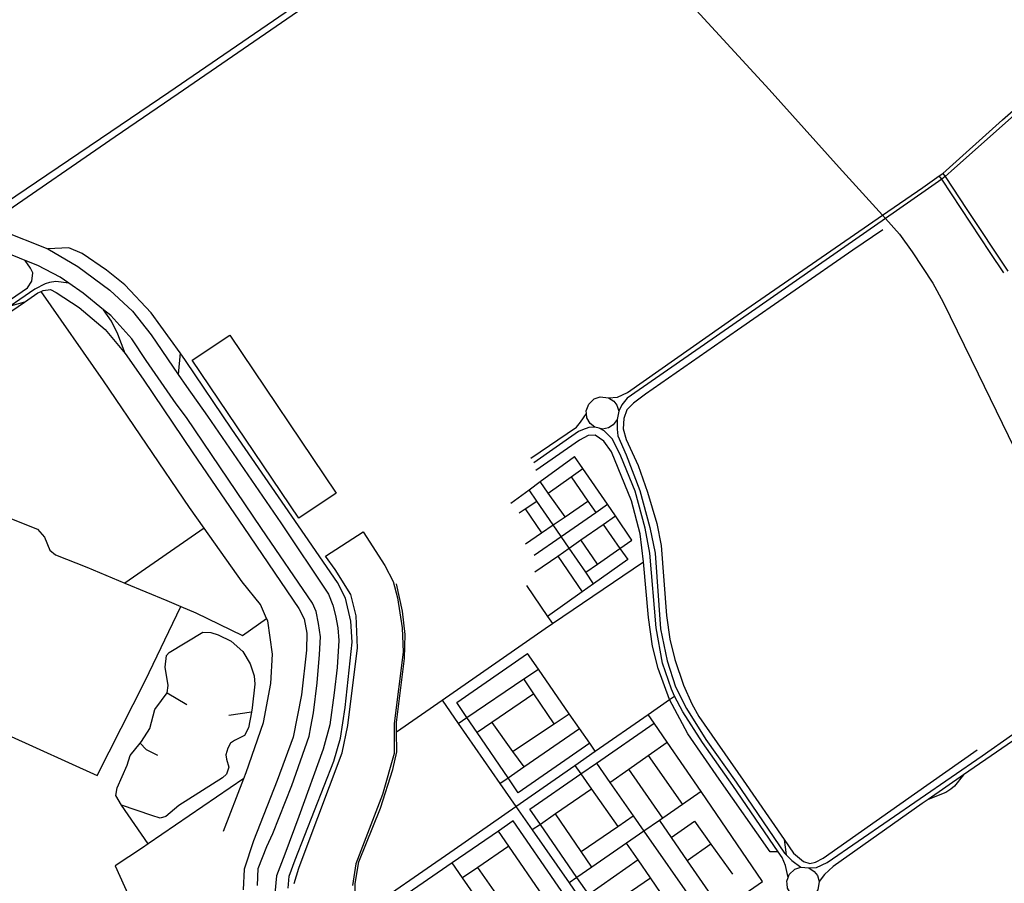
# Model space of a CAD drawing. Header units: millimetres. Extents: x 664923 to 767831, y 3118803 to 3207600.
# Tile 407 of 422: x 748891 to 751111, y 3152325 to 3154272. Entities that reach past the tile are written whole.
import ezdxf

# ---------------------------------------------------------------- set-up
doc = ezdxf.new("R2010")
doc.units = ezdxf.units.MM
for name, color, linetype in [('parks', 8, 'Continuous'), ('roads_2', 2, 'Continuous'), ('roads_3', 3, 'Continuous')]:
    doc.layers.add(name, color=color, linetype=linetype)

msp = doc.modelspace()

# ---------------------------------------------------------------- linework, layer by layer
at = {"layer": 'parks'}
msp.add_lwpolyline([(749519.84, 3153148.33), (749279.73, 3153504.52), (749364.04, 3153560.77), (749604.16, 3153204.59), (749519.84, 3153148.33)], close=True, dxfattribs=at)
msp.add_lwpolyline([(749509.34, 3152324.28), (749519.82, 3152358.51), (749534.61, 3152396.92), (749617.69, 3152619.08), (749630.6, 3152680.58), (749652.59, 3152855.46), (749649.43, 3152927.5), (749636.91, 3152975.66), (749601.8, 3153032.05), (749580.1, 3153062.33), (749665.36, 3153117.21), (749713.75, 3153040.95), (749732.84, 3153005.17), (749742.37, 3152968.1), (749753.1, 3152900.85), (749755.36, 3152845.94), (749735.26, 3152684.98), (749734.78, 3152617.49), (749708.58, 3152524.69), (749648.72, 3152368.32), (749640.99, 3152319.73)], dxfattribs=at)
at = {"layer": 'roads_2'}
for points in [[(748784.58, 3153823.09), (748798.95, 3153824.86), (748814.66, 3153829.92), (748832.39, 3153841.79), (749095.73, 3154020.44), (749227.16, 3154108.74), (749503.4, 3154298.55), (749620.95, 3154379.57), (749644.27, 3154401.73), (749659.53, 3154422.96)], [(749678.07, 3154388), (749655.93, 3154381.07), (749631.12, 3154368.29), (749505.1, 3154281.76), (749247.83, 3154105.07), (749105.78, 3154007.85), (748840.96, 3153826.09), (748822.69, 3153811.73), (748816.49, 3153806.09)], [(750407.73, 3154302.98), (750580.58, 3154114.48), (750738.59, 3153939.18), (750836.19, 3153831.33), (750842.98, 3153823.83), (750874.73, 3153788.75), (750903.01, 3153748.83), (750949.86, 3153678.1), (750973.32, 3153635.22), (751052.35, 3153473.49), (751132.96, 3153306.61)], [(750217.98, 3153419.74), (750238.62, 3153420.82), (750260.97, 3153431.55), (750508.76, 3153605.05), (750836.19, 3153831.33), (750926.96, 3153894.06), (750964.34, 3153919.89), (750972.69, 3153925.65), (751106.58, 3154046.15), (751166.61, 3154098.16)], [(751167.82, 3154088.11), (750990.81, 3153930.78), (750977.32, 3153918.61), (750970.39, 3153912.35)], [(750970.39, 3153912.35), (750932.63, 3153886.41), (750842.98, 3153823.83), (750516.28, 3153595.83), (750260.82, 3153419.02), (750248.74, 3153403.64), (750241.33, 3153389.04)], [(751110.17, 3153701.63), (751078.73, 3153747.06), (750970.39, 3153912.35), (750964.34, 3153919.89)], [(750972.69, 3153925.65), (750977.32, 3153918.61), (751026.35, 3153844.28), (751119.02, 3153704.78)], [(750187.55, 3153353.38), (750177.12, 3153361.59), (750169.78, 3153374.51), (750168.9, 3153384.03), (750168.32, 3153390.22), (750173.83, 3153405.34), (750186.21, 3153417.18), (750199.73, 3153421.85), (750217.98, 3153419.74), (750230.17, 3153412.04), (750237.28, 3153402.63), (750241.33, 3153389.04), (750238.24, 3153370.65), (750229.11, 3153358.3), (750218, 3153351.58), (750205.11, 3153349.12), (750197.52, 3153350.96), (750187.55, 3153353.38)], [(750043.08, 3153283.46), (750146.22, 3153353.43), (750155.11, 3153364.31), (750168.9, 3153384.03)], [(750187.55, 3153353.38), (750173.63, 3153352.19), (750159.74, 3153347.46), (750150.7, 3153343.23), (750049.6, 3153272.71)], [(750623.54, 3152337.85), (750617.44, 3152364.36), (750610.04, 3152382.39), (750601.05, 3152395.51), (750498.38, 3152545.45), (750429.99, 3152642), (750385.92, 3152711.49), (750366.88, 3152746.8), (750360.09, 3152762.16), (750340.02, 3152821.33), (750325.57, 3152900.44), (750311.29, 3153069.16), (750300.97, 3153125.68), (750278.6, 3153209.13), (750246.05, 3153287.62), (750227, 3153326.23), (750208.78, 3153344.75), (750197.52, 3153350.96)], [(750238.24, 3153370.65), (750238, 3153348.92), (750239.52, 3153333.58), (750258.26, 3153290.64), (750289.27, 3153210.54), (750311.25, 3153126.68), (750323.57, 3153069.04), (750335.91, 3152898.3), (750351.02, 3152826.48), (750369.51, 3152767.86), (750393.88, 3152718.46), (750437.7, 3152648.78), (750505.89, 3152552.9), (750614.96, 3152392.78), (750618.66, 3152388.99), (750631.57, 3152375.76), (750651.97, 3152361.26)], [(750670.22, 3152359.15), (750687.58, 3152360.15), (750711.25, 3152371.34), (751061.34, 3152611.74), (751197.8, 3152708.56)], [(751192.11, 3152688.32), (751019.28, 3152569.05), (750938.98, 3152513.63), (750925.41, 3152504.26), (750724.93, 3152362.48), (750705.39, 3152344.38), (750693.57, 3152328.45)], [(750639.79, 3152292.79), (750629.36, 3152301), (750622.02, 3152313.92), (750621.14, 3152323.44), (750620.55, 3152329.63), (750623.54, 3152337.85), (750626.06, 3152344.75), (750638.45, 3152356.59), (750651.97, 3152361.26), (750670.22, 3152359.15), (750682.41, 3152351.45), (750689.52, 3152342.04), (750693.57, 3152328.45), (750690.48, 3152310.06), (750681.35, 3152297.71), (750670.24, 3152290.98), (750657.35, 3152288.52), (750649.76, 3152290.37), (750639.79, 3152292.79)]]:
    msp.add_lwpolyline(points, dxfattribs=at)
at = {"layer": 'roads_3'}
for points in [[(748848.02, 3153797.59), (748954.33, 3153755.27), (749021.58, 3153715.8), (749093.96, 3153662.29), (749144.84, 3153614.65), (749187.37, 3153561.51), (749248.22, 3153471.76), (749266.42, 3153444.93), (749314.14, 3153378.18), (749479.43, 3153137.67), (749586.83, 3152976.36), (749596.6, 3152952.12), (749602.81, 3152928.51), (749608.02, 3152900.62), (749610.05, 3152872.32), (749606.37, 3152810.94), (749599.73, 3152754.46), (749589.87, 3152682.32), (749574.64, 3152627.43), (749520.17, 3152474.96), (749488.2, 3152390.49), (749469.6, 3152341.13), (749465.97, 3152301.62)], [(750837.2, 3153798.49), (750769.34, 3153752.21), (750509.55, 3153572.34), (750301.99, 3153427.85), (750274.57, 3153407.64), (750259.62, 3153392.51), (750252.87, 3153372.92), (750251.06, 3153349.41), (750258.52, 3153325.71), (750284.93, 3153266.63), (750306.51, 3153206.66), (750327.17, 3153135.72), (750336.93, 3153086.28), (750348.8, 3152928.74), (750356.89, 3152875.43), (750367.94, 3152829.09), (750387.15, 3152771.58), (750406.23, 3152729.08), (750421.93, 3152700.55), (750521.97, 3152557.4), (750614.63, 3152423.56), (750635.92, 3152392.8), (750657.79, 3152374.02), (750672.22, 3152368.94), (750684.91, 3152372.48), (750702.33, 3152380.94), (750908.33, 3152526.19), (751049.96, 3152625.8)], [(749496.28, 3152313.29), (749498.08, 3152340.92), (749511.82, 3152377.65), (749598.98, 3152600), (749613.83, 3152651.54), (749624.61, 3152721.28), (749640.18, 3152868.57), (749637.03, 3152915.46), (749625.2, 3152967.65), (749607.29, 3153002.94), (749534.55, 3153109.32), (749368.87, 3153349.09), (749264.15, 3153503.88), (749252.13, 3153520.58), (749186.79, 3153611.38), (749127.84, 3153674.15), (749086.07, 3153707.72), (749031.34, 3153744.96), (749001.04, 3153758.05), (748954.33, 3153755.27)], [(747916.31, 3152991.22), (747929.32, 3152999.99), (747970.94, 3153028.08), (748207.25, 3153187.52), (748506.83, 3153392.63), (748725.62, 3153542.45), (748907.81, 3153667.2), (748917.89, 3153682.38), (748920.19, 3153701.21), (748914.96, 3153711.84), (748902.54, 3153729.51)], [(749426.45, 3152319.52), (749428.11, 3152358.01), (749447.72, 3152407.71), (749461.13, 3152437.2), (749504.08, 3152545.49), (749543.05, 3152656.17), (749546.87, 3152677.5), (749553.32, 3152709.18), (749561.5, 3152777.03), (749566.92, 3152840.22), (749568.56, 3152880.66), (749564.72, 3152910.69), (749558.8, 3152937.49), (749550.93, 3152956.11), (749435.87, 3153124.98), (749266.56, 3153374.95), (749243.11, 3153406.26), (749175.86, 3153503.69), (749143.48, 3153552.61), (749096.07, 3153604.76), (749079.47, 3153618.27), (749033.39, 3153655.75), (749001.68, 3153677.94), (748981.76, 3153691.88), (748931.41, 3153717.56), (748902.54, 3153729.51), (748860.96, 3153746.74)], [(749001.68, 3153677.94), (748972.27, 3153681.61), (748958.05, 3153679.39), (748947.7, 3153676.86), (748924.83, 3153664.49), (748868.99, 3153625.98), (748734.26, 3153533.04), (748513.71, 3153382.54), (748214.08, 3153178.07), (748053.89, 3153069.04), (747936.64, 3152989.24), (747923.82, 3152980.51)], [(748519.18, 3153374.54), (748901.11, 3153635.36), (748931.49, 3153656.1), (748938.83, 3153659.48), (748943.41, 3153661.58), (748960.32, 3153663.78), (748973.1, 3153657.3), (749024.4, 3153623.1), (749083.44, 3153573.42), (749128.7, 3153519.15), (749168.77, 3153461.7), (749280.73, 3153295.42), (749396.1, 3153127.2), (749519.71, 3152944.17), (749532.24, 3152921.07), (749538.19, 3152888.48), (749537.08, 3152850.48), (749525.72, 3152749.37), (749506.94, 3152653.85), (749470.84, 3152556.05), (749417.69, 3152420.67), (749396.85, 3152356.81), (749394.47, 3152309.81)], [(749350.26, 3152442.26), (749395.73, 3152560.73), (749401.04, 3152574.55), (749440.07, 3152686.99), (749457.03, 3152775), (749460.9, 3152841.01), (749449.81, 3152916.32), (749447.24, 3152922.07), (749433.37, 3152953.13), (749391.92, 3153004.39), (749306.37, 3153125.72), (749273.71, 3153172.07), (749079.71, 3153457.52), (748938.83, 3153659.48)], [(748901.11, 3153635.36), (748868.99, 3153625.98)], [(749128.7, 3153519.15), (749112.18, 3153562.71), (749097.58, 3153592.13), (749079.47, 3153618.27)], [(749252.13, 3153520.58), (749248.22, 3153471.76)], [(750601.05, 3152395.51), (750582.77, 3152395.3), (750468.02, 3152559.33), (750397.5, 3152661.79), (750355.76, 3152739.05), (750330.01, 3152808.84), (750317.59, 3152859.49), (750308.86, 3152923.94), (750297.6, 3153049.62), (750289.82, 3153112.86), (750269.86, 3153187.14), (750224.9, 3153297.76), (750207.84, 3153321.79), (750188.56, 3153335.1), (750172.32, 3153334.76), (750152.94, 3153323.98), (750054.79, 3153255.73)], [(749998.13, 3153181.97), (750039.33, 3153212.22), (750064.12, 3153230.43), (750141.76, 3153287.46)], [(750271.12, 3153098.75), (750233.88, 3153153.08), (750215.94, 3153179.25), (750160.72, 3153259.8), (750141.76, 3153287.46)], [(750082.48, 3153204.54), (750134.2, 3153241.07), (750160.72, 3153259.8)], [(750134.2, 3153241.07), (750171.95, 3153186.27), (750189.47, 3153160.84)], [(750120.39, 3153151.06), (750082.48, 3153204.54), (750064.12, 3153230.43)], [(750184.71, 3153000.31), (750167.09, 3153026.01), (750129.66, 3153080.55), (750111.67, 3153106.75), (750093.76, 3153132.88), (750056.85, 3153186.67), (750039.33, 3153212.22)], [(748096.61, 3152756.89), (748105.26, 3152763.32), (748323.33, 3152906.25), (748674.55, 3153146.95), (748711.31, 3153172.13), (748734.25, 3153181.26), (748756.39, 3153182.68), (748801.37, 3153174.53), (748930.66, 3153123.08), (748946.46, 3153105.2), (748958.16, 3153076.2), (748971.41, 3153064.98), (749041.87, 3153037.22), (749127.4, 3153001.76), (749222.25, 3152962.42), (749254.27, 3152948.84), (749287.9, 3152934.57), (749392.98, 3152883.76), (749447.24, 3152922.07)], [(750016.91, 3153159.98), (750030.64, 3153169.15), (750056.85, 3153186.67)], [(750031.36, 3153090.28), (750067.48, 3153114.93), (750093.76, 3153132.88), (750120.39, 3153151.06), (750171.95, 3153186.27)], [(750050.89, 3153064.49), (750111.67, 3153106.75), (750189.47, 3153160.84), (750215.94, 3153179.25)], [(750030.64, 3153169.15), (750067.48, 3153114.93)], [(750052.31, 3153026.71), (750103.98, 3153062.68), (750129.66, 3153080.55), (750156, 3153098.88), (750206.62, 3153134.11), (750233.88, 3153153.08)], [(750206.62, 3153134.11), (750244.25, 3153079.96), (750261.64, 3153054.95)], [(749306.37, 3153125.72), (749127.4, 3153001.76)], [(750193.32, 3153044.35), (750156, 3153098.88)], [(750167.09, 3153026.01), (750193.32, 3153044.35), (750244.25, 3153079.96), (750271.12, 3153098.75)], [(750103.98, 3153062.68), (750158.84, 3152981.94)], [(749740.43, 3152666.12), (749843.25, 3152737.55), (750075.86, 3152899.17), (750092.08, 3152910.17), (750297.6, 3153049.62)], [(750261.64, 3153054.95), (750184.71, 3153000.31), (750158.84, 3152981.94), (750080.89, 3152926.56)], [(749648.68, 3152247.09), (749646.75, 3152323.86), (749655.52, 3152372.84), (749704.44, 3152494), (749731.69, 3152581.47), (749740.97, 3152620.7), (749740.43, 3152666.12), (749740.17, 3152687.45), (749758.56, 3152831.44), (749759.56, 3152885.73), (749753.85, 3152938.05), (749739.97, 3152999.96)], [(750033.65, 3152995.83), (750080.89, 3152926.56), (750092.08, 3152910.17)], [(748863.29, 3152659.57), (749065, 3152567.39), (749173.72, 3152780.84), (749254.27, 3152948.84)], [(749179.91, 3152413.43), (749120, 3152501.07), (749107.16, 3152522.92), (749110.1, 3152539.53), (749132.98, 3152591.2), (749139.68, 3152612.5), (749162.53, 3152640.73), (749165.51, 3152644.41), (749184.22, 3152673.86), (749195.31, 3152716.62), (749210.16, 3152737.13), (749222.76, 3152753.76), (749225.1, 3152770.74), (749218.62, 3152811.96), (749221.55, 3152838), (749227.39, 3152845.24), (749303.39, 3152891.3), (749321.59, 3152889.95), (749337.94, 3152885.3), (749367.07, 3152870.34), (749393.87, 3152847.43), (749409.93, 3152819.48), (749419.41, 3152792.17), (749420.95, 3152773.74), (749415.13, 3152720.12), (749413.27, 3152710.81), (749406.22, 3152675.3), (749397.49, 3152657.99), (749374.72, 3152646.93), (749365.77, 3152640.38), (749359.61, 3152629.49), (749355.11, 3152614), (749356.85, 3152604.6), (749362.27, 3152586.25), (749357, 3152570.36), (749347.5, 3152562.27), (749249.22, 3152500.15), (749219.76, 3152475.48), (749207.66, 3152471.57), (749188.38, 3152477.31), (749120, 3152501.07)], [(749875.97, 3152732.26), (750036.06, 3152842.67)], [(750188.52, 3152622.5), (750176.19, 3152640.31), (750153.07, 3152673.71), (750129.97, 3152707.06), (750060.26, 3152807.73), (750036.06, 3152842.67)], [(749879.5, 3152685.24), (749899.01, 3152698.45), (750027.25, 3152785.36), (750060.26, 3152807.73)], [(750095.96, 3152684.4), (750049.94, 3152752.02), (750027.25, 3152785.36)], [(749222.76, 3152753.76), (749267.77, 3152727.45)], [(750049.94, 3152752.02), (749955.01, 3152687.54), (749921.81, 3152664.99)], [(749539.61, 3152171.48), (749648.68, 3152247.09), (749870.06, 3152400.56), (750009.53, 3152497.75), (750142.36, 3152590.33), (750188.52, 3152622.5), (750307.64, 3152705.52), (750355.76, 3152739.05), (750366.88, 3152746.8)], [(749843.25, 3152737.55), (749879.5, 3152685.24), (749973.46, 3152549.76), (750009.53, 3152497.75), (750046.41, 3152444.87), (750129.58, 3152325.64), (750147.7, 3152299.66), (750270.07, 3152124.2), (750287.83, 3152098.73), (750297.08, 3152085.48)], [(750014.85, 3152528.49), (749991.75, 3152562.39), (749921.81, 3152664.99), (749899.01, 3152698.45), (749875.97, 3152732.26)], [(749413.27, 3152710.81), (749362.28, 3152702.72)], [(750001.53, 3152621.5), (750095.96, 3152684.4), (750129.97, 3152707.06)], [(749955.01, 3152687.54), (750001.53, 3152621.5), (750027.26, 3152586.89)], [(750041.12, 3152491.74), (750155.97, 3152571.11), (750191.16, 3152595.42), (750321.42, 3152685.42)], [(750565.65, 3152328.89), (750427.02, 3152531.25), (750350.55, 3152642.88), (750321.42, 3152685.42), (750307.64, 3152705.52)], [(749973.46, 3152549.76), (749991.75, 3152562.39), (750027.26, 3152586.89), (750153.07, 3152673.71)], [(749162.53, 3152640.73), (749175.76, 3152626.52), (749201.2, 3152613.45)], [(750176.19, 3152640.31), (750014.85, 3152528.49)], [(750221.33, 3152552.16), (750263.88, 3152582.03), (750307.56, 3152612.7), (750350.55, 3152642.88)], [(750191.16, 3152595.42), (750221.33, 3152552.16), (750273.85, 3152476.87), (750298.08, 3152442.12), (750411.53, 3152279.48), (750438.49, 3152240.83)], [(750307.56, 3152612.7), (750385.04, 3152502.24)], [(750142.36, 3152590.33), (750155.97, 3152571.11), (750180.05, 3152537.11), (750239.05, 3152452.75)], [(750340.76, 3152471.62), (750263.88, 3152582.03)], [(749395.73, 3152560.73), (749179.91, 3152413.43), (749167.15, 3152404.72), (749105.9, 3152363.62), (749137.26, 3152293.8), (749151.32, 3152221.7), (749153.93, 3152166.62), (749144.88, 3152116.08), (749132.2, 3152077.94), (749112.01, 3152030.04), (749092.01, 3151995.57), (749079.47, 3151978.12), (749061.58, 3151953.22), (749024.78, 3151915.53), (748984.45, 3151885.9), (748924.77, 3151858.75), (748906.2, 3151852.96), (748880.24, 3151844.86)], [(751019.28, 3152569.05), (750998.87, 3152543.3), (750990, 3152536.87), (750979.45, 3152529.23), (750938.98, 3152513.63)], [(750180.05, 3152537.11), (750098.79, 3152481.03), (750064.73, 3152457.52), (750046.41, 3152444.87)], [(750427.02, 3152531.25), (750385.04, 3152502.24), (750340.76, 3152471.62), (750333, 3152466.25), (750298.08, 3152442.12), (750259.26, 3152415.28), (750180.81, 3152361.06), (750147.27, 3152337.87), (750129.58, 3152325.64)], [(750286.71, 3152135.74), (750200.99, 3152259.99), (750173.88, 3152299.3), (750147.27, 3152337.87), (750064.73, 3152457.52), (750041.12, 3152491.74)], [(750003.46, 3152465.07), (749970.43, 3152442.33), (749866.04, 3152370.47), (749655.28, 3152225.38)], [(750174.97, 3152215.93), (750151.36, 3152250.21), (750127.14, 3152285.4), (750104.51, 3152318.27), (750003.46, 3152465.07)], [(750180.81, 3152361.06), (750156.98, 3152395.92), (750098.79, 3152481.03)], [(750156.98, 3152395.92), (750239.05, 3152452.75), (750273.85, 3152476.87)], [(750333, 3152466.25), (750359.54, 3152427.86), (750396.12, 3152374.92), (750456.74, 3152287.2)], [(750359.54, 3152427.86), (750412.12, 3152464.54), (750449.5, 3152412.49), (750497.83, 3152345.16)], [(750071.35, 3152295.27), (749993.93, 3152408.09), (749970.43, 3152442.33)], [(750614.63, 3152423.56), (750618.66, 3152388.99)], [(749993.93, 3152408.09), (749923.88, 3152360.16), (749889.44, 3152336.6)], [(750370.96, 3152251.65), (750312.75, 3152336.91), (750285.3, 3152377.12), (750259.26, 3152415.28)], [(750449.5, 3152412.49), (750396.12, 3152374.92)], [(750285.3, 3152377.12), (750173.88, 3152299.3)], [(749990.39, 3152190.54), (749967.71, 3152223.35), (749889.44, 3152336.6), (749866.04, 3152370.47)], [(750002.6, 3152247.56), (749923.88, 3152360.16)], [(750200.99, 3152259.99), (750239.74, 3152286.65), (750312.75, 3152336.91)], [(750270.07, 3152124.2), (750286.71, 3152135.74), (750325.81, 3152162.81), (750438.49, 3152240.83), (750565.65, 3152328.89)]]:
    msp.add_lwpolyline(points, dxfattribs=at)

doc.saveas('drawing.dxf')
